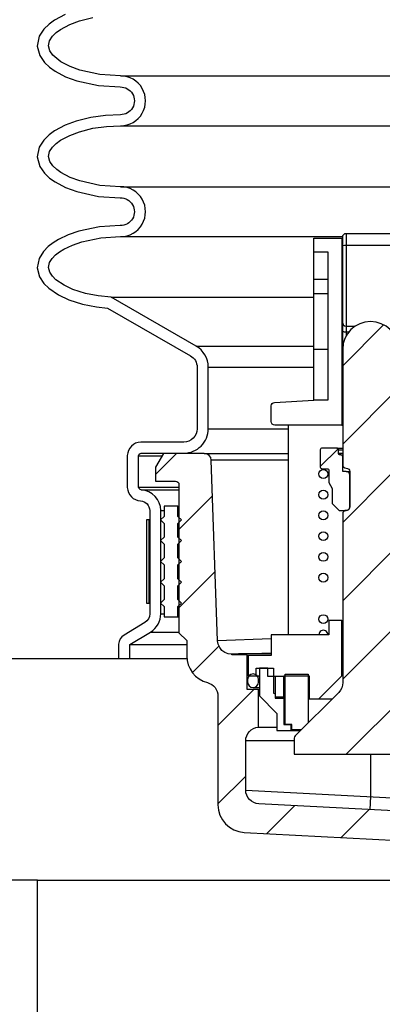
# Model space of a CAD drawing. Extents: x -169 to 6736, y -208 to 3022.
# Tile 550 of 656: x 6033.24 to 6036.51, y 965.59 to 974.48. Entities that reach past the tile are written whole.
import ezdxf

# ---------------------------------------------------------------- set-up
doc = ezdxf.new("R2010")
doc.units = 0
doc.header["$MEASUREMENT"] = 0
doc.header["$PDSIZE"] = 1
doc.layers.get('DEFPOINTS').update_dxf_attribs({"linetype": 'CONTINUOUS'})
for name, color, linetype in [('DIM', 3, 'CONTINUOUS'), ('FRP-SUMP', 2, 'CONTINUOUS'), ('MULTI-PORT-SPILL-BUCKET', 1, 'CONTINUOUS'), ('MULTI-PORT-SPILL-BUCKET-HATCH', 7, 'CONTINUOUS'), ('MULTI-PORT-SPILL-BUCKET-SHROUD', 1, 'CONTINUOUS')]:
    doc.layers.add(name, color=color, linetype=linetype)
doc.styles.add('SIMPLEX', font='simplex')
doc.dimstyles.new('DIM64', dxfattribs={"dimscale": 64, "dimtxt": 0.09375, "dimasz": 0.09375, "dimexe": 0.0625, "dimexo": 0.0625, "dimgap": 0.046875, "dimtad": 1, "dimdec": 4, "dimzin": 3, "dimdsep": 46, "dimlunit": 4, "dimtxsty": 'SIMPLEX', "dimcen": 0, "dimclrd": 256, "dimclre": 256, "dimclrt": 256, "dimadec": 0, "dimazin": 0, "dimtfac": 1, "dimtdec": 4, "dimtmove": 0, "dimatfit": 3, "dimfxl": 1, "dimfrac": 2, "dimtolj": 1, "dimtzin": 0, "dimarcsym": 0})
pattern_1 = [(45, (-1797.5617, -220.5046), (-0.35355339, 0.35355339), [])]

# ---------------------------------------------------------------- blocks, each defined once
blk = doc.blocks.new('*D61')
at = {"layer": 'DEFPOINTS', "color": 0, "transparency": 16777216}
for p in [(6443.9106, 978.296), (5827.1542, 978.0147), (5827.1542, 700.5233)]:
    blk.add_point(p, dxfattribs=at)
at = {"layer": 'DIM', "lineweight": -2, "transparency": 16777216}
for p, q in [((6443.9106, 974.296), (6443.9106, 696.5233)), ((5827.1542, 974.0147), (5827.1542, 696.5233)), ((6437.9106, 700.5233), (5833.1542, 700.5233))]:
    blk.add_line(p, q, dxfattribs=at)
at = {"layer": 'DIM', "transparency": 16777216}
for points in [[(5833.1542, 701.5233), (5833.1542, 699.5233), (5827.1542, 700.5233)], [(6437.9106, 701.5233), (6437.9106, 699.5233), (6443.9106, 700.5233)]]:
    blk.add_solid(points, dxfattribs=at)
at = {"layer": 'DIM', "transparency": 16777216, "insert": (6135.5324, 708.0947), "char_height": 6, "attachment_point": 5, "style": 'SIMPLEX'}
blk.add_mtext('\\A1;51\'-4 3/4" (F.V. TANK SLAB)', dxfattribs=at)

msp = doc.modelspace()

# ---------------------------------------------------------------- hatches: boundary and pattern name
at = {"layer": 'MULTI-PORT-SPILL-BUCKET-HATCH', "linetype": 'Continuous'}
h = msp.add_hatch(dxfattribs=at)
h.set_pattern_fill('LINE', color=256, scale=4, angle=45, style=0)
h.set_pattern_definition(pattern_1)
edge = h.paths.add_edge_path()
edge.add_line((6036.15067, 971.50283), (6036.15067, 970.46059))
edge.add_arc((6036.18192, 970.46059), 0.03125, 180, 270.325228)
edge.add_arc((6036.18227, 970.39809), 0.03125, 0, 90.325228, ccw=False)
edge.add_line((6036.21352, 970.39809), (6036.21352, 970.07991))
edge.add_arc((6036.18227, 970.07991), 0.03125, 269.674772, 360, ccw=False)
edge.add_arc((6036.18192, 970.01741), 0.03125, 89.674772, 180)
edge.add_line((6036.15067, 970.01741), (6036.15067, 968.49499))
edge.add_arc((6036.02567, 968.49499), 0.125, -45.000035, 0, ccw=False)
edge.add_line((6036.11406, 968.40661), (6035.72304, 968.01559))
edge.add_arc((6035.74514, 967.99349), 0.03125, 134.999965, 180)
edge.add_line((6035.71389, 967.99349), (6035.71389, 967.84983))
edge.add_line((6035.71389, 967.84983), (6037.08815, 967.84983))
edge.add_line((6037.08815, 967.84983), (6037.08815, 967.99349))
edge.add_arc((6037.0569, 967.99349), 0.03125, 360, 405.000035)
edge.add_line((6037.079, 968.01559), (6036.68798, 968.40661))
edge.add_arc((6036.77637, 968.49499), 0.125, 180, 225.000035, ccw=False)
edge.add_line((6036.65137, 968.49499), (6036.65137, 970.01741))
edge.add_arc((6036.62012, 970.01741), 0.03125, 0, 90.325228)
edge.add_arc((6036.61977, 970.07991), 0.03125, 180, 270.325228, ccw=False)
edge.add_line((6036.58852, 970.07991), (6036.58852, 970.39809))
edge.add_arc((6036.61977, 970.39809), 0.03125, 89.674772, 180, ccw=False)
edge.add_arc((6036.62012, 970.46059), 0.03125, 269.674772, 360)
edge.add_line((6036.65137, 970.46059), (6036.65137, 970.58026))
edge.add_line((6036.65137, 970.58026), (6036.55123, 970.58026))
edge.add_line((6036.55123, 970.58026), (6036.55123, 970.82954))
edge.add_line((6036.55123, 970.82954), (6036.65137, 970.82954))
edge.add_line((6036.65137, 970.82954), (6036.65137, 971.50283))
edge.add_arc((6036.40102, 971.50176), 0.25035, 0.244157, 179.755843)
h = msp.add_hatch(dxfattribs=at)
h.set_pattern_fill('LINE', color=256, scale=4, angle=45, style=0)
h.set_pattern_definition(pattern_1)
edge = h.paths.add_edge_path()
edge.add_arc((6038.24445, 967.00036), 0.125, 180, 270, ccw=False)
edge.add_line((6038.11945, 967.00036), (6038.11945, 967.25959))
edge.add_line((6038.11945, 967.25959), (6035.39459, 967.40025))
edge.add_arc((6035.40104, 967.52508), 0.125, 180, 267.044976, ccw=False)
edge.add_line((6035.27604, 967.52508), (6035.27604, 967.96879))
edge.add_arc((6035.40104, 967.96879), 0.125, 94.525391, 180, ccw=False)
edge.add_line((6035.39118, 968.0934), (6035.39109, 968.43256))
edge.add_line((6035.39109, 968.43256), (6035.28989, 968.43256))
edge.add_line((6035.28989, 968.43256), (6035.28989, 968.74577))
edge.add_line((6035.28989, 968.74577), (6035.15139, 968.74577))
edge.add_line((6035.15139, 968.74577), (6035.15139, 968.7511))
edge.add_line((6035.15139, 968.7511), (6035.15139, 968.75216))
edge.add_line((6035.15139, 968.75216), (6035.11837, 968.75536))
edge.add_line((6035.11837, 968.75536), (6035.08854, 968.76708))
edge.add_line((6035.08854, 968.76708), (6035.06191, 968.78519))
edge.add_line((6035.06191, 968.78519), (6035.04167, 968.81075))
edge.add_line((6035.04167, 968.81075), (6035.02782, 968.84058))
edge.add_line((6035.02782, 968.84058), (6035.02249, 968.87254))
edge.add_line((6035.02249, 968.87254), (6034.96605, 970.50181))
edge.add_arc((6034.90338, 970.49943), 0.06272, 2.173434, 90.189466)
edge.add_line((6034.90317, 970.56215), (6034.53564, 970.56215))
edge.add_line((6034.53564, 970.56215), (6034.4632, 970.4375))
edge.add_line((6034.4632, 970.4375), (6034.4632, 970.31286))
edge.add_line((6034.4632, 970.31286), (6034.64288, 970.31286))
edge.add_arc((6034.64253, 970.28126), 0.03161, -0.643124, 89.356876, ccw=False)
edge.add_line((6034.67413, 970.2809), (6034.67413, 968.94498))
edge.add_line((6034.67413, 968.94498), (6034.74444, 968.87467))
edge.add_line((6034.74444, 968.87467), (6034.74444, 968.73618))
edge.add_arc((6034.99373, 968.73618), 0.24929, 180, 255.438151)
edge.add_arc((6034.90102, 968.3739), 0.12467, -0.457939, 76.061689, ccw=False)
edge.add_line((6035.02569, 968.37291), (6035.02569, 967.39321))
edge.add_arc((6035.27569, 967.39321), 0.25, 180, 266.995515)
edge.add_line((6035.26258, 967.14356), (6037.57637, 967.02212))
edge.add_arc((6037.56326, 966.77246), 0.25, 1.999992, 86.995515, ccw=False)
edge.add_line((6037.81311, 966.78118), (6037.83398, 966.18349))
edge.add_arc((6037.95891, 966.18785), 0.125, 182, 270)
edge.add_line((6037.95891, 966.06285), (6038.13975, 966.06285))
edge.add_line((6038.13975, 966.06285), (6038.2426, 966.16572))
edge.add_line((6038.2426, 966.16572), (6038.2647, 966.87536))
h = msp.add_hatch(dxfattribs=at)
h.set_pattern_fill('LINE', color=256, scale=4, angle=45, style=0)
h.set_pattern_definition(pattern_1)
edge = h.paths.add_edge_path()
edge.add_line((6036.18227, 970.39809), (6036.15067, 970.39809))
edge.add_line((6036.15067, 970.39809), (6036.15067, 970.53267))
edge.add_arc((6036.13504, 970.53267), 0.01562, 0, 90)
edge.add_line((6036.13504, 970.5483), (6036.12794, 970.5483))
edge.add_arc((6036.12794, 970.56392), 0.01562, 180, 270, ccw=False)
edge.add_line((6036.11232, 970.56392), (6036.11232, 970.59553))
edge.add_arc((6036.09669, 970.59553), 0.01562, 0, 90)
edge.add_line((6036.09669, 970.61115), (6035.96388, 970.61115))
edge.add_arc((6035.96388, 970.59553), 0.01562, 90, 180)
edge.add_line((6035.94826, 970.59553), (6035.94826, 970.43928))
edge.add_arc((6035.96388, 970.43928), 0.01562, 180, 270)
edge.add_line((6035.96388, 970.42365), (6036.0104, 970.42365))
edge.add_arc((6036.0104, 970.40803), 0.01562, 0, 90, ccw=False)
edge.add_line((6036.02603, 970.40803), (6036.02603, 970.29901))
edge.add_line((6036.02603, 970.29901), (6036.05692, 970.24468))
edge.add_line((6036.05692, 970.24468), (6036.05692, 970.11151))
edge.add_line((6036.05692, 970.11151), (6036.11977, 970.04866))
edge.add_line((6036.11977, 970.04866), (6036.18227, 970.04866))
edge.add_arc((6036.18227, 970.07991), 0.03125, 270, 360)
edge.add_line((6036.21352, 970.07991), (6036.21352, 970.36684))
edge.add_arc((6036.18227, 970.36684), 0.03125, 0, 90)

# ---------------------------------------------------------------- linework, layer by layer
at = {"layer": 'FRP-SUMP', "color": 7, "linetype": 'Continuous'}
for p, q in [((6032.4007, 968.71159), (6034.74566, 968.71159)), ((6033.4007, 966.71159), (6037.81554, 966.71159))]:
    msp.add_line(p, q, dxfattribs=at)
at = {"layer": 'FRP-SUMP'}
msp.add_lwpolyline([(6033.4007, 956.57108), (6033.4007, 966.71159), (6032.4007, 966.71159), (6032.4007, 968.71159), (6032.1507, 968.71159), (6032.1507, 968.53471, -0.4142136), (6032.0907, 968.47471), (6032.0207, 968.47471, 0.4142136), (6031.9607, 968.41471), (6031.9607, 968.20909, 0.4142136), (6032.0232, 968.14659), (6032.0857, 968.14659, -0.3867683), (6032.1507, 968.08409), (6032.1507, 967.33409, -0.3867683), (6032.0857, 967.27159), (6032.0232, 967.27159, 0.4142136), (6031.9607, 967.20909), (6031.9607, 966.83409, 0.4142136), (6032.0232, 966.77159), (6032.0907, 966.77159, -0.4142136), (6032.1507, 966.71159), (6032.14722, 956.87655, 0.0082217)], format="xyb", dxfattribs=at)
at = {"layer": 'MULTI-PORT-SPILL-BUCKET', "linetype": 'Continuous'}
for p, q in [((6036.18192, 972.54791), (6036.18192, 971.62289)), ((6035.39109, 968.43256), (6035.39962, 968.43256))]:
    msp.add_line(p, q, dxfattribs=at)
at = {"layer": 'MULTI-PORT-SPILL-BUCKET', "color": 7, "linetype": 'Continuous'}
for p, q in [((6036.15067, 972.38598), (6036.14108, 972.38598)), ((6036.15067, 972.35402), (6036.14108, 972.35402)), ((6036.14108, 972.02164), (6036.15067, 972.02164)), ((6036.14108, 971.98968), (6036.15067, 971.98968)), ((6036.15067, 971.87889), (6036.14108, 971.87889)), ((6036.14108, 971.62853), (6036.15067, 971.62853)), ((6036.14108, 971.50389), (6036.15068, 971.50389)), ((6036.14108, 971.47193), (6036.15067, 971.47193)), ((6036.14108, 971.07244), (6036.15067, 971.07244)), ((6036.14108, 970.81782), (6036.15067, 970.81782)), ((6034.90284, 970.56286), (6035.65849, 970.56286)), ((6036.09669, 970.61115), (6036.15067, 970.61115)), ((6036.11232, 970.59553), (6036.15067, 970.59553)), ((6036.11232, 970.56392), (6036.15067, 970.56392)), ((6036.13504, 970.5483), (6036.15067, 970.5483)), ((6035.65849, 970.50254), (6034.9653, 970.50254)), ((6036.18227, 970.39809), (6036.21352, 970.39809)), ((6034.6657, 970.08786), (6034.6742, 970.08786)), ((6034.6657, 969.93161), (6034.6742, 969.93161)), ((6034.6657, 969.74411), (6034.6742, 969.74411)), ((6034.6657, 969.55661), (6034.6742, 969.55661)), ((6034.6657, 969.36911), (6034.6742, 969.36911)), ((6034.6657, 969.18161), (6034.6742, 969.18161)), ((6034.6657, 969.08786), (6034.6742, 969.08786)), ((6036.14108, 969.05471), (6036.15067, 969.05471)), ((6035.02237, 968.87593), (6035.50615, 968.89116)), ((6035.28989, 968.74577), (6035.50615, 968.74577)), ((6036.14108, 968.60941), (6036.15067, 968.60941)), ((6035.36979, 968.55721), (6035.39962, 968.55721)), ((6035.39109, 968.52418), (6035.39962, 968.52418)), ((6035.34209, 968.45067), (6035.39962, 968.45067)), ((6035.39109, 968.49968), (6035.39962, 968.49968)), ((6035.62014, 968.36651), (6035.63079, 968.36651)), ((6035.62014, 968.3548), (6035.63079, 968.3548)), ((6035.93547, 968.34947), (6036.05692, 968.34947)), ((6035.39118, 968.0934), (6035.55728, 968.0934)), ((6035.71389, 967.96915), (6035.27604, 967.96915)), ((6035.71389, 967.96915), (6035.27604, 967.96915)), ((6038.22507, 967.36909), (6035.27609, 967.52132))]:
    msp.add_line(p, q, dxfattribs=at)
at = {"layer": 'MULTI-PORT-SPILL-BUCKET', "color": 1, "linetype": 'Continuous'}
for p, q in [((6036.01644, 972.1303), (6035.89073, 972.1303)), ((6036.01644, 972.00353), (6035.89073, 972.00353)), ((6035.89073, 971.50389), (6036.01644, 971.50389)), ((6035.65849, 970.81782), (6035.65849, 968.92687))]:
    msp.add_line(p, q, dxfattribs=at)
msp.add_lwpolyline([(6035.89073, 972.5053), (6036.14108, 972.5053), (6036.14108, 970.81782), (6035.5374, 970.81782, -0.4142136), (6035.50615, 970.84907), (6035.50615, 970.99115, -0.3984842), (6035.53571, 971.02235), (6035.89073, 971.04154)], format="xyb", close=True, dxfattribs=at)
at = {"layer": 'MULTI-PORT-SPILL-BUCKET', "color": 2, "linetype": 'Continuous'}
msp.add_lwpolyline([(6036.15186, 971.5263, -0.0671038), (6036.15067, 971.53479), (6036.15067, 972.51666, -0.4142136), (6036.18192, 972.54791), (6036.62012, 972.54791, -0.4142136), (6036.65137, 972.51666), (6036.65137, 971.53479, -0.0707604), (6036.65018, 971.5263)], format="xyb", dxfattribs=at)
for points in [[(6036.15067, 972.43605), (6036.15493, 972.43818), (6036.16665, 972.44031), (6036.18192, 972.44138), (6036.62012, 972.44138), (6036.63539, 972.44031), (6036.64711, 972.43818), (6036.65137, 972.43605)], [(6036.15067, 971.73613), (6036.15493, 971.72335), (6036.16665, 971.71376), (6036.18192, 971.71057), (6036.26146, 971.71057)], [(6036.20287, 971.65517), (6036.18192, 971.65517), (6036.16665, 971.6573), (6036.15493, 971.66156), (6036.15067, 971.66795)]]:
    msp.add_lwpolyline(points, dxfattribs=at)
at = {"layer": 'MULTI-PORT-SPILL-BUCKET', "color": 1, "linetype": 'Continuous'}
msp.add_lwpolyline([(6035.89073, 972.38065), (6036.01644, 972.38065), (6036.01644, 971.04154), (6035.89073, 971.04154)], dxfattribs=at)
at = {"layer": 'MULTI-PORT-SPILL-BUCKET', "linetype": 'Continuous'}
for points in [[(6036.65137, 971.50283, 0.9957477), (6036.15067, 971.50283), (6036.15067, 970.46059, 0.4158771), (6036.1821, 970.42934, -0.4158771), (6036.21352, 970.39809), (6036.21352, 970.07991, -0.4158771), (6036.1821, 970.04866, 0.4158771), (6036.15067, 970.01741), (6036.15067, 968.49499, -0.1989125), (6036.11406, 968.40661), (6035.72304, 968.01559, 0.1989125), (6035.71389, 967.99349), (6035.71389, 967.84983), (6037.08815, 967.84983)], [(6038.11945, 967.25959), (6035.39459, 967.40025, -0.399187), (6035.27604, 967.52508), (6035.27604, 967.96879, -0.3912647), (6035.39118, 968.0934), (6035.39109, 968.43256), (6035.28989, 968.43256), (6035.28989, 968.74577), (6035.15139, 968.74577), (6035.15139, 968.7511), (6035.15139, 968.75216), (6035.11837, 968.75536), (6035.08854, 968.76708), (6035.06191, 968.78519), (6035.04167, 968.81075), (6035.02782, 968.84058), (6035.02249, 968.87254), (6034.96605, 970.50181, 0.4041076), (6034.90317, 970.56215), (6034.53564, 970.56215), (6034.4632, 970.4375), (6034.4632, 970.31286), (6034.64288, 970.31286, -0.4142136), (6034.67413, 970.2809), (6034.67413, 968.94498), (6034.74444, 968.87467), (6034.74444, 968.73618, 0.3415877), (6034.93105, 968.4949, -0.3468657), (6035.02569, 968.37291), (6035.02569, 967.39321, 0.3989369), (6035.26258, 967.14356), (6037.57637, 967.02212, -0.3888562)]]:
    msp.add_lwpolyline(points, format="xyb", dxfattribs=at)
at = {"layer": 'MULTI-PORT-SPILL-BUCKET', "color": 2}
msp.add_lwpolyline([(6036.18227, 970.39809), (6036.15067, 970.39809), (6036.15067, 970.53267, 0.4142136), (6036.13504, 970.5483), (6036.12794, 970.5483, -0.4142136), (6036.11232, 970.56392), (6036.11232, 970.59553, 0.4142136), (6036.09669, 970.61115), (6035.96388, 970.61115, 0.4142136), (6035.94826, 970.59553), (6035.94826, 970.43928, 0.4142136), (6035.96388, 970.42365), (6036.0104, 970.42365, -0.4142136), (6036.02603, 970.40803), (6036.02603, 970.29901), (6036.05692, 970.24468), (6036.05692, 970.11151), (6036.11977, 970.04866), (6036.18227, 970.04866, 0.4142136), (6036.21352, 970.07991), (6036.21352, 970.36684, 0.4142136)], format="xyb", close=True, dxfattribs=at)
at = {"layer": 'MULTI-PORT-SPILL-BUCKET', "color": 2, "linetype": 'Continuous'}
for points in [[(6034.6657, 969.36911), (6034.69695, 969.40036), (6034.6657, 969.43161), (6034.6657, 969.55661), (6034.69695, 969.58786), (6034.6657, 969.61911), (6034.6657, 969.74411), (6034.69695, 969.77536), (6034.6657, 969.80661), (6034.6657, 969.93161), (6034.69695, 969.96286), (6034.6657, 969.99411), (6034.6657, 970.08786), (6034.5407, 970.08786), (6034.5407, 969.99411), (6034.50945, 969.96286), (6034.5407, 969.93161), (6034.5407, 969.80661), (6034.50945, 969.77536), (6034.5407, 969.74411), (6034.5407, 969.61911), (6034.50945, 969.58786), (6034.5407, 969.55661), (6034.5407, 969.43161), (6034.50945, 969.40036), (6034.5407, 969.36911), (6034.5407, 969.24411), (6034.50945, 969.21286), (6034.5407, 969.18161), (6034.5407, 969.08786), (6034.6657, 969.08786), (6034.6657, 969.18161), (6034.69695, 969.21286), (6034.6657, 969.24411)], [(6035.83853, 968.13214), (6035.77567, 968.06929), (6035.69258, 968.06929), (6035.69258, 968.11723), (6035.63079, 968.11723), (6035.63079, 968.56999), (6035.83853, 968.56999), (6035.83853, 968.13214)]]:
    msp.add_lwpolyline(points, close=True, dxfattribs=at)
at = {"layer": 'MULTI-PORT-SPILL-BUCKET', "color": 1, "linetype": 'Continuous'}
msp.add_lwpolyline([(6035.54024, 968.36651), (6035.62014, 968.36651), (6035.62014, 968.55508), (6035.84705, 968.55508), (6035.84705, 968.34947), (6035.93547, 968.34947), (6036.14108, 968.55614), (6036.14108, 969.05471), (6036.02603, 969.05471), (6036.02603, 968.92687), (6035.50615, 968.92687), (6035.50615, 968.73938), (6035.50615, 968.73938), (6035.29734, 968.73938), (6035.29734, 968.55721), (6035.36979, 968.55721), (6035.36979, 968.62432), (6035.52639, 968.62432), (6035.52639, 968.39954), (6035.54024, 968.39208)], close=True, dxfattribs=at)
at = {"layer": 'MULTI-PORT-SPILL-BUCKET', "color": 7, "linetype": 'Continuous'}
for points in [[(6035.50615, 968.75855), (6035.42092, 968.75855), (6035.21212, 968.75323), (6035.15139, 968.75216)], [(6036.40102, 967.84983), (6036.40083, 967.46702), (6036.39472, 967.34862)]]:
    msp.add_lwpolyline(points, dxfattribs=at)
at = {"layer": 'MULTI-PORT-SPILL-BUCKET', "linetype": 'Continuous'}
for points in [[(6035.63079, 968.54975), (6035.47419, 968.54975), (6035.47419, 968.62432), (6035.39962, 968.62432), (6035.39962, 968.37504), (6035.55728, 968.21737), (6035.55728, 968.06183), (6035.76928, 968.06183)], [(6035.54024, 968.54975), (6035.54024, 968.3548), (6035.62014, 968.3548), (6035.62014, 968.11723), (6035.68193, 968.11723), (6035.68193, 968.06183)]]:
    msp.add_lwpolyline(points, dxfattribs=at)
at = {"layer": 'MULTI-PORT-SPILL-BUCKET', "color": 7, "linetype": 'Continuous'}
msp.add_lwpolyline([(6035.39109, 968.49968), (6035.39109, 968.52418, 1), (6035.29308, 968.52418), (6035.29308, 968.49968, 1)], format="xyb", close=True, dxfattribs=at)
for centre in [(6035.97624, 970.37691), (6035.97624, 970.18995), (6035.97624, 970.00349), (6035.97624, 969.81592), (6035.97624, 969.62898), (6035.97624, 969.44192), (6035.97624, 969.0675)]:
    msp.add_circle(centre, 0.03996, dxfattribs=at)
msp.add_arc((6035.97624, 968.92743), 0.03996, 359.20471, 180.79529, dxfattribs=at)
at = {"layer": 'MULTI-PORT-SPILL-BUCKET-SHROUD', "color": 7, "linetype": 'Continuous'}
for p, q in [((6034.14823, 973.96816), (6036.9626, 973.96816)), ((6034.14823, 973.51816), (6036.90604, 973.51816)), ((6034.14824, 972.96816), (6036.99983, 972.96816)), ((6034.14824, 972.51816), (6036.1507, 972.51816)), ((6034.06209, 971.97082), (6035.89073, 971.97082)), ((6034.82841, 971.5306), (6035.89073, 971.5306)), ((6034.9382, 971.34092), (6035.89073, 971.34092)), ((6034.9382, 970.78379), (6035.65849, 970.78379)), ((6034.30882, 970.54004), (6034.52219, 970.54004)), ((6034.30882, 970.25879), (6034.6742, 970.25879)), ((6034.33511, 970.23374), (6034.6742, 970.23374)), ((6034.5107, 970.04662), (6034.5407, 970.04662)), ((6034.6657, 969.99411), (6034.67418, 969.99411)), ((6034.6657, 969.80661), (6034.6742, 969.80661)), ((6034.6657, 969.61911), (6034.6742, 969.61911)), ((6034.6657, 969.43161), (6034.6742, 969.43161)), ((6034.41072, 969.21286), (6034.4057, 969.21286)), ((6034.6657, 969.24411), (6034.6742, 969.24411)), ((6034.5107, 969.11522), (6034.5407, 969.11522)), ((6034.41926, 968.95066), (6034.6742, 968.95066)), ((6034.2307, 968.83817), (6034.74444, 968.83817)), ((6034.2307, 968.71286), (6034.74553, 968.71286))]:
    msp.add_line(p, q, dxfattribs=at)
at = {"layer": 'MULTI-PORT-SPILL-BUCKET-SHROUD', "color": 1, "linetype": 'Continuous'}
for points in [[(6033.64796, 974.52298), (6033.55306, 974.47162), (6033.50372, 974.43537), (6033.45729, 974.38988), (6033.41484, 974.32563), (6033.3952, 974.23764), (6033.4192, 974.15175), (6033.46252, 974.09052), (6033.50896, 974.04671), (6033.55826, 974.01137), (6033.65313, 973.96113), (6033.75377, 973.92399), (6033.94855, 973.88105), (6034.14543, 973.86813, -1.0187717), (6034.14638, 973.61818), (6034.01368, 973.61243), (6033.87966, 973.59372), (6033.74764, 973.56035), (6033.64796, 973.52298), (6033.55306, 973.47162), (6033.50373, 973.43537), (6033.4573, 973.38988), (6033.41484, 973.32563), (6033.39521, 973.23764), (6033.41921, 973.15175), (6033.46252, 973.09052), (6033.50897, 973.04671), (6033.55827, 973.01137), (6033.65314, 972.96113), (6033.75378, 972.92399), (6033.94855, 972.88105), (6034.14544, 972.86813, -1.0221364), (6034.14556, 972.61819), (6033.95843, 972.60647), (6033.77243, 972.56788), (6033.6773, 972.53531), (6033.5873, 972.49225), (6033.54045, 972.46306), (6033.49597, 972.42856), (6033.45245, 972.38428), (6033.41301, 972.32159), (6033.3967, 972.23814), (6033.4168, 972.15672), (6033.45688, 972.09681), (6033.50215, 972.05222), (6033.58903, 971.99262), (6033.68223, 971.94913), (6033.80522, 971.90914), (6033.93018, 971.88394), (6034.03068, 971.87354), (6034.7786, 971.44389, -0.2685301), (6034.8382, 971.34092), (6034.8382, 970.78379, -0.4142136), (6034.71945, 970.66504), (6034.33028, 970.66504, 0.384095), (6034.20882, 970.54358), (6034.20882, 970.25521, 0.3805779), (6034.32876, 970.13394, -0.3957054), (6034.4107, 970.04662), (6034.4107, 969.11467, -0.2641245), (6034.36755, 969.03626), (6034.17946, 968.92405, 0.2641245), (6034.1307, 968.84172), (6034.1307, 968.71286), (6034.2307, 968.71286), (6034.2307, 968.83817)], [(6034.2307, 968.83817), (6034.41926, 968.95066, 0.2641245), (6034.5107, 969.11522), (6034.5107, 970.04662, 0.3957054), (6034.33511, 970.23374, -0.3636484), (6034.30882, 970.25879), (6034.30882, 970.54004, -0.3507712), (6034.33382, 970.56504), (6034.71945, 970.56504, 0.4142136), (6034.9382, 970.78379), (6034.9382, 971.34092, 0.2685301), (6034.82841, 971.5306), (6034.06209, 971.97082), (6033.94524, 971.98291), (6033.83065, 972.00603), (6033.71897, 972.04234), (6033.6388, 972.07975), (6033.56602, 972.12968), (6033.53432, 972.16089), (6033.50968, 972.19773), (6033.49909, 972.24065), (6033.50758, 972.28412), (6033.53134, 972.32188), (6033.56257, 972.35366), (6033.59769, 972.3809), (6033.63547, 972.40444), (6033.71521, 972.44259), (6033.79889, 972.47124), (6033.97178, 972.50711), (6034.14824, 972.51816, 1.0000007), (6034.14824, 972.96816), (6033.96267, 972.98034), (6033.78198, 973.02017), (6033.69403, 973.05263), (6033.61104, 973.09658), (6033.5727, 973.12407), (6033.5384, 973.15642), (6033.51086, 973.19535), (6033.49828, 973.24037), (6033.50843, 973.28587), (6033.53487, 973.32589), (6033.56865, 973.35898), (6033.60673, 973.38696), (6033.68951, 973.43176), (6033.77754, 973.46477), (6033.89888, 973.49544), (6034.02278, 973.51273), (6034.14823, 973.51816, 1.0000007), (6034.14823, 973.96816), (6033.96266, 973.98034), (6033.78198, 974.02017), (6033.69402, 974.05263), (6033.61103, 974.09658), (6033.57269, 974.12407), (6033.53839, 974.15642), (6033.51085, 974.19535), (6033.49827, 974.24037), (6033.50842, 974.28587), (6033.53486, 974.32589), (6033.56865, 974.35898), (6033.60672, 974.38696), (6033.6895, 974.43176), (6033.77754, 974.46477), (6033.89888, 974.49544)]]:
    msp.add_lwpolyline(points, format="xyb", dxfattribs=at)
at = {"layer": 'MULTI-PORT-SPILL-BUCKET-SHROUD', "color": 7, "linetype": 'Continuous'}
msp.add_lwpolyline([(6034.4057, 969.96286), (6034.3807, 969.96286), (6034.3807, 969.21286), (6034.4057, 969.21286), (6034.4057, 969.96286), (6034.40695, 969.96286), (6034.41072, 969.96286)], dxfattribs=at)

# ---------------------------------------------------------------- dimensions: what is measured, and where the dimension line sits
at = {"layer": 'DIM'}
dim = msp.add_linear_dim(base=(5827.15422, 700.52328), p1=(6443.9106, 978.29596), p2=(5827.15422, 978.01471), angle=180, text='<> (F.V. TANK SLAB)', dimstyle='DIM64', dxfattribs=at)
dim.commit()
dim.dimension.update_dxf_attribs({"geometry": '*D61', "text_midpoint": (6135.53241, 708.09471)})

doc.saveas('drawing.dxf')
